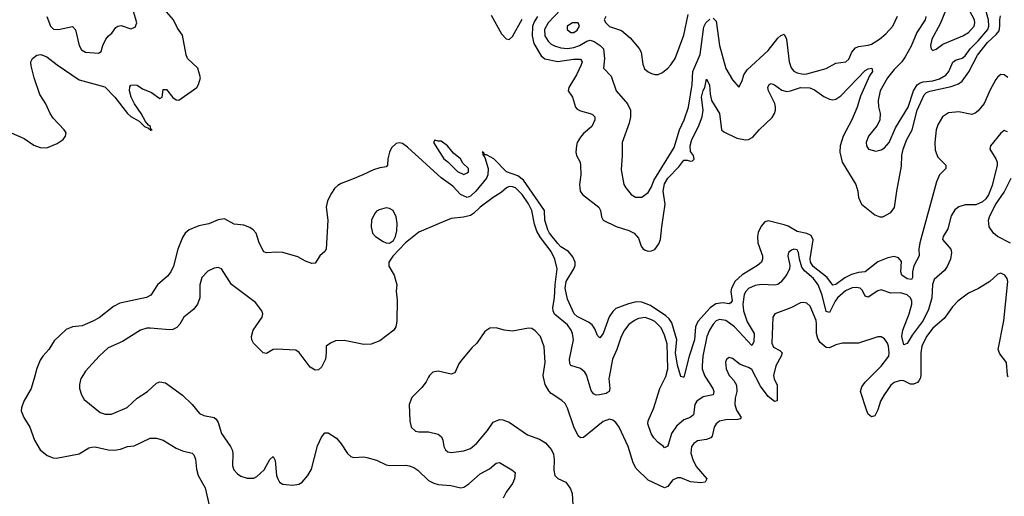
# Model space of a CAD drawing. Header units: inches. Extents: x 1839270 to 1929235, y 762242 to 910350.
# Tile 325 of 362: x 1907943 to 1914031, y 859262 to 862210. Entities that reach past the tile are written whole.
import ezdxf

# ---------------------------------------------------------------- set-up
doc = ezdxf.new("R2010")
doc.units = ezdxf.units.IN
doc.header["$MEASUREMENT"] = 0
for name, color, linetype in [('B9805', 7, 'Continuous'), ('B9806', 7, 'Continuous'), ('B9815', 7, 'Continuous'), ('B9816', 7, 'Continuous')]:
    doc.layers.add(name, color=color, linetype=linetype)

msp = doc.modelspace()

# ---------------------------------------------------------------- linework, layer by layer
at = {"layer": 'B9805', "color": 5}
for points, elevation in [([(1908034.9, 860000), (1908014.9, 859930), (1907968.8, 859850), (1907954.9, 859810), (1907953, 859790), (1907968, 859750), (1908006, 859690), (1908033.7, 859610), (1908070, 859550.4), (1908114, 859514), (1908150, 859500.3), (1908170, 859498.9), (1908310, 859525.5), (1908370, 859561.3), (1908390, 859567.1), (1908410, 859569.2), (1908490, 859550.2), (1908530, 859546.7), (1908566.1, 859553.9), (1908610, 859570.2), (1908650, 859574), (1908750, 859621.1), (1908790, 859622.7), (1908830, 859610.2), (1908910, 859560.2), (1908950, 859542.7), (1909008.8, 859528.8), (1909019, 859519), (1909030, 859491.3), (1909036.2, 859430), (1909045.8, 859390), (1909090, 859315.5), (1909117.5, 859197.5)], 540), ([(1908327.7, 860000), (1908321.7, 859990), (1908313.8, 859953.8), (1908313.7, 859930), (1908324.4, 859890), (1908342, 859862), (1908441.3, 859781.3), (1908471.2, 859771.2), (1908510, 859771.3), (1908607.5, 859812.5), (1908669.7, 859870), (1908733.3, 859910), (1908790, 859962), (1908810, 859970.3), (1908843.7, 859963.7), (1908950, 859888.7), (1909008.8, 859830), (1909054, 859774), (1909082.2, 859762.2), (1909146, 859750), (1909158.5, 859738.5), (1909170, 859718.8), (1909191.4, 859650), (1909247.4, 859570), (1909256, 859550), (1909260.2, 859530), (1909258.5, 859450), (1909267, 859427), (1909290, 859401.3), (1909310, 859387.6), (1909350, 859374.9), (1909390, 859375.5), (1909410, 859384.5), (1909454, 859426), (1909490, 859490.3), (1909510, 859508.5), (1909523.4, 859483.4), (1909530.8, 859390), (1909539, 859370), (1909550.1, 859350.1), (1909570, 859338), (1909590, 859334.7), (1909630, 859330.3), (1909670, 859338.3), (1909690, 859350.3), (1909724.5, 859390), (1909746.5, 859430), (1909785, 859575), (1909810, 859627.3), (1909830, 859654.8), (1909850, 859654), (1909901.4, 859621.4), (1909930, 859587.7), (1909970, 859526.8), (1909990, 859507.7), (1910000, 859505.4)], 560)]:
    msp.add_lwpolyline(points, dxfattribs=dict(at, elevation=elevation))
at = {"layer": 'B9806', "color": 5}
for points, elevation in [([(1907890, 861510.1), (1907970, 861476.4), (1908030, 861434.1), (1908070, 861419), (1908110, 861417.3), (1908174.7, 861445.3), (1908210.9, 861470), (1908226.2, 861490), (1908230.6, 861510.6), (1908219.1, 861530), (1908150, 861600.3), (1908131.1, 861630), (1908103.9, 861690), (1908067.9, 861747.9), (1908032.7, 861850), (1908014.4, 861925.6), (1908012.6, 861950), (1908022.8, 861970), (1908050, 861990.8), (1908074.4, 861994.4), (1908110, 861980.3), (1908175.3, 861930), (1908310, 861838), (1908470, 861794.2), (1908531.9, 861731.9), (1908609.4, 861629.4), (1908630, 861612.3), (1908682.7, 861582.7), (1908715.5, 861550), (1908739.2, 861539.2), (1908753.4, 861526.6), (1908762, 861530), (1908754, 861534), (1908751.2, 861550), (1908738.6, 861558.6), (1908721.1, 861581.1), (1908694.4, 861630), (1908653.1, 861690), (1908633.3, 861730), (1908622.6, 861770), (1908624.2, 861795.8), (1908630, 861804.9), (1908650, 861808.2), (1908670, 861804.4), (1908703.4, 861783.4), (1908759.1, 861759.1), (1908810, 861722), (1908823.7, 861730), (1908830, 861778), (1908850, 861778.4), (1908889.5, 861729.5), (1908910, 861714), (1908927.5, 861712.5), (1909037.4, 861790), (1909049.7, 861810), (1909060.5, 861850), (1909044.4, 861910), (1908980.9, 861970), (1908972, 861992), (1908950, 862113.5), (1908918.1, 862158.1), (1908895, 862210), (1908807.6, 862307.6)], 540), ([(1908110, 862230.2), (1908133.2, 862170), (1908152.4, 862152.4), (1908184, 862150), (1908270, 862168.9), (1908287.8, 862147.8), (1908310, 862050.6), (1908324.5, 862024.5), (1908350, 862010.3), (1908430, 862003.1), (1908446.2, 862013.8), (1908456.9, 862050), (1908475.8, 862090), (1908491.3, 862110), (1908513.1, 862126.9), (1908537.7, 862162.3), (1908550, 862171.1), (1908570, 862175), (1908630, 862153.4), (1908656.1, 862163.9), (1908668.2, 862191.8), (1908644.6, 862270)], 560), ([(1910000, 861224.2), (1909930, 861196.4), (1909910, 861185.4), (1909890, 861165.7), (1909870, 861137.3), (1909846.2, 861090), (1909837.1, 861050), (1909848.9, 860970), (1909837.6, 860790), (1909830, 860776), (1909798.8, 860750), (1909770, 860705.2), (1909750, 860702.7), (1909710, 860716), (1909663, 860743), (1909570, 860769.7), (1909533.1, 860773.1), (1909470, 860767.6), (1909453.6, 860773.6), (1909424.7, 860830), (1909404.7, 860890), (1909387.6, 860910), (1909365.2, 860925.2), (1909330, 860939.3), (1909270, 860946), (1909210, 860978.8), (1909170, 860973.3), (1909113, 860947), (1909050, 860934.2), (1908990, 860911.1), (1908966.4, 860890), (1908950, 860863), (1908921.7, 860790), (1908893.8, 860686.2), (1908877.6, 860650), (1908856.2, 860623.8), (1908794.3, 860570), (1908754.3, 860505.7), (1908727.7, 860492.3), (1908562.7, 860457.3), (1908524, 860436), (1908433.9, 860366.1), (1908395, 860345), (1908330, 860317.3), (1908270, 860309.8), (1908230, 860293.5), (1908157.1, 860222.9), (1908122.6, 860170), (1908086.3, 860130), (1908070, 860103.7), (1908050, 860053.2), (1908034.9, 860000)], 540), ([(1910000, 860216.4), (1909950, 860226.6), (1909896.4, 860223.6), (1909864.7, 860210), (1909838, 860190), (1909838.8, 860150), (1909833.4, 860110), (1909810, 860062), (1909790, 860044), (1909770, 860042), (1909740.1, 860060.1), (1909671.5, 860151.5), (1909650, 860166), (1909528.1, 860171.9), (1909510, 860169.4), (1909470, 860146.6), (1909449, 860150), (1909389.2, 860210), (1909379.3, 860230), (1909376, 860250), (1909386.6, 860290), (1909442.9, 860370), (1909446, 860390), (1909440.5, 860410), (1909400.9, 860460.9), (1909252.4, 860572.4), (1909190, 860669.5), (1909170, 860677.6), (1909145.9, 860674.1), (1909105.9, 860654.1), (1909070, 860615.1), (1909057.4, 860570), (1909057, 860490), (1909042, 860450), (1909020.2, 860419.8), (1908958.4, 860370), (1908933.1, 860326.9), (1908914, 860306), (1908890, 860294), (1908870, 860292.3), (1908750, 860302.3), (1908730, 860301.7), (1908690.8, 860290), (1908579.5, 860220.5), (1908490, 860180.4), (1908434, 860130), (1908350, 860037), (1908327.7, 860000)], 560)]:
    msp.add_lwpolyline(points, dxfattribs=dict(at, elevation=elevation))
at = {"layer": 'B9815', "color": 5}
for points, elevation in [([(1910471.1, 860000), (1910455.5, 859970), (1910430, 859936), (1910367.1, 859872.9), (1910350.4, 859829.6), (1910354.6, 859730), (1910364.6, 859690), (1910390, 859665.2), (1910410, 859660.7), (1910470, 859660.7), (1910530, 859646.3), (1910551.5, 859630), (1910559.6, 859610), (1910565.8, 859570), (1910575.3, 859550), (1910590, 859537.4), (1910610, 859532.6), (1910690, 859544.5), (1910730, 859558.5), (1910770, 859591.4), (1910835, 859670), (1910870, 859721.6), (1910910, 859737.4), (1910930, 859735.9), (1910970, 859720.5), (1911082.9, 859642.9), (1911156.5, 859616.5), (1911193.6, 859593.6), (1911230.7, 859550.7), (1911243, 859523), (1911248.5, 859490), (1911244.7, 859424.7), (1911251.3, 859391.3), (1911270, 859372.2), (1911320.4, 859350), (1911349.3, 859309.3), (1911359, 859279), (1911362.2, 859210)], 580), ([(1912340.1, 860000), (1912359.6, 859979.6), (1912375.9, 859950), (1912377.9, 859910), (1912366.9, 859870), (1912363.9, 859830), (1912375.8, 859795.8), (1912404, 859750), (1912397.9, 859742.1), (1912383.4, 859736.6), (1912310, 859735.8), (1912270, 859727.4), (1912250, 859710.8), (1912237.5, 859690), (1912225.4, 859634.6), (1912216.7, 859623.3), (1912190, 859613.4), (1912135, 859605), (1912110.8, 859589.2), (1912097.2, 859570), (1912093.5, 859530), (1912104.2, 859490), (1912126, 859446), (1912191.4, 859370), (1912182.4, 859350), (1912154.5, 859345.5), (1912090, 859351.8), (1912030, 859375.9), (1912010, 859377), (1911978.5, 859361.5), (1911950, 859323.6), (1911930, 859314.3), (1911830, 859361.6), (1911755.1, 859435.1), (1911735.9, 859470), (1911706.2, 859570), (1911649.8, 859689.8), (1911630, 859718), (1911610, 859732.6), (1911590, 859740.4), (1911550, 859725), (1911430, 859625.1), (1911410, 859623.5), (1911396.1, 859636.1), (1911370, 859691.6), (1911330, 859806.6), (1911315.6, 859835.6), (1911295.4, 859855.4), (1911230, 859898), (1911214.7, 859914.7), (1911193, 859953), (1911181.8, 860000)], 580), ([(1911588, 860000), (1911586.1, 859990), (1911591.5, 859930), (1911587.6, 859910), (1911570, 859899), (1911529, 859889), (1911508.2, 859888.2), (1911490, 859895.4), (1911475.8, 859915.8), (1911452.6, 860000)], 560), ([(1912183.5, 860000), (1912228, 859930), (1912235.9, 859910), (1912230.3, 859890), (1912170, 859877.2), (1912129.2, 859850), (1912117.2, 859830), (1912110, 859766), (1912089.5, 859750.5), (1912050, 859735.6), (1912004.2, 859695.8), (1911973.4, 859650), (1911950, 859573.2), (1911930, 859561.2), (1911924.5, 859570), (1911890, 859594.3), (1911864.2, 859624.2), (1911848.1, 859650), (1911827.9, 859710), (1911828.9, 859730), (1911863.8, 859810), (1911902.1, 859930), (1911936.4, 860000)], 560), ([(1912050.2, 860000), (1912050, 859999.3), (1912046, 860000)], 540), ([(1912605.9, 860000), (1912608.4, 859988.4), (1912627.4, 859950), (1912626.4, 859853.6), (1912610, 859847.8), (1912570, 859878.9), (1912523.9, 859943.9), (1912494.3, 860000)], 580), ([(1913513.3, 860000), (1913511.2, 859990), (1913503.1, 859976.9), (1913493.7, 859966.3), (1913470, 859954.9), (1913450, 859956.6), (1913410, 859977.5), (1913390, 859978.7), (1913350, 859965.2), (1913330.2, 859950), (1913287.3, 859890), (1913266, 859850), (1913250, 859797.6), (1913230, 859759.6), (1913210, 859753), (1913190, 859771.1), (1913180.6, 859790), (1913141.7, 859910), (1913150, 859939.5), (1913170, 859967.7), (1913202.5, 860000)], 580), ([(1910000, 859505.4), (1910010, 859503), (1910070, 859506.4), (1910090, 859503.1), (1910150, 859485.5), (1910210, 859456.1), (1910230, 859452.4), (1910330, 859454.7), (1910351.2, 859451.2), (1910380, 859440), (1910404.2, 859424.2), (1910470, 859359.7), (1910502.9, 859342.9), (1910530, 859336.2), (1910609, 859329), (1910670, 859314.4), (1910690, 859318.4), (1910721, 859339), (1910790, 859401.7), (1910848, 859432), (1910890, 859466.4), (1910910, 859472.2), (1910986.7, 859426.7), (1911006, 859410), (1911001.7, 859370), (1910990, 859340.7), (1910951.9, 859288.1), (1910933.4, 859250)], 560)]:
    msp.add_lwpolyline(points, dxfattribs=dict(at, elevation=elevation))
at = {"layer": 'B9816', "color": 5}
for points, elevation in [([(1913686, 862310), (1913635.1, 862184.9), (1913582.3, 862090), (1913574.6, 862050), (1913578.4, 862030), (1913590, 862019.5), (1913610, 862027.6), (1913650, 862058.8), (1913775.6, 862110), (1913810, 862131.5), (1913843.7, 862170), (1913848.5, 862190), (1913846.4, 862210), (1913803.9, 862290)], 580), ([(1910858.3, 862238.3), (1910923, 862123), (1910950, 862092.2), (1910970, 862087.2), (1910990, 862106.5), (1911050, 862213.4)], 540), ([(1911144.6, 862230), (1911123.1, 862196.9), (1911112.8, 862167.2), (1911111.2, 862110), (1911122.6, 862062.6), (1911166.6, 861986.6), (1911190, 861967.3), (1911270, 861951.7), (1911367, 861967), (1911410, 861967), (1911420.2, 861950), (1911415.7, 861930), (1911386.4, 861870), (1911337.7, 861790), (1911333.4, 861770), (1911362, 861730), (1911380.2, 861670), (1911390, 861657.4), (1911410, 861645.6), (1911470.9, 861630.9), (1911483.9, 861623.9), (1911498.7, 861610), (1911498.9, 861590), (1911480.3, 861550), (1911430, 861506.9), (1911410, 861483), (1911390.2, 861450), (1911384.9, 861430), (1911380.9, 861390), (1911386, 861370), (1911407.6, 861330), (1911410.2, 861310.2), (1911411.9, 861250), (1911403.6, 861190), (1911409, 861150), (1911422.6, 861130), (1911523.2, 861050), (1911533.4, 861030), (1911540.7, 860990), (1911550.4, 860970), (1911631.5, 860931.5), (1911710, 860905.5), (1911742.3, 860890), (1911770, 860858.7), (1911786.2, 860810), (1911795.9, 860795.9), (1911810, 860783.8), (1911830, 860778.3), (1911850, 860780.1), (1911870.7, 860789.3), (1911895.8, 860824.2), (1911905.8, 860850), (1911913, 860930), (1911935, 861070), (1911921.4, 861150), (1911930, 861194.1), (1911951.3, 861230), (1912019, 861301), (1912050, 861340.8), (1912070, 861341.6), (1912090, 861334.8), (1912103.1, 861336.9), (1912113.2, 861346.8), (1912109, 861370), (1912090, 861394), (1912088.3, 861430), (1912099.5, 861470), (1912139.4, 861550), (1912163, 861610), (1912168.5, 861650), (1912159.6, 861730), (1912170, 861771.5), (1912179.5, 861790), (1912190, 861842.4), (1912207.8, 861807.8), (1912211.4, 861750), (1912220.3, 861710), (1912269.1, 861630), (1912282.5, 861530), (1912297.3, 861517.3), (1912377.4, 861477.4), (1912430, 861466.9), (1912450, 861468.6), (1912476.6, 861483.4), (1912515.8, 861530), (1912595.7, 861604.3), (1912610.3, 861629.7), (1912616.9, 861650), (1912617.3, 861670), (1912611.3, 861691.3), (1912572.5, 861770), (1912569.2, 861790.8), (1912578, 861810), (1912590, 861815.2), (1912610, 861808), (1912654.5, 861774.5), (1912685.8, 861765.8), (1912710, 861769.6), (1912769.9, 861790.1), (1912829.3, 861789.3), (1912856.6, 861776.6), (1912916, 861736), (1912950, 861718.6), (1912970, 861715.1), (1912990, 861718.8), (1913020.4, 861739.6), (1913170, 861896.2), (1913190, 861907), (1913211.3, 861910), (1913216, 861890), (1913198, 861862), (1913142.2, 861737.8), (1913120.6, 861670), (1913087.6, 861590), (1913034.2, 861490), (1913015.5, 861430), (1913014.5, 861390), (1913029, 861330), (1913114, 861190), (1913125.3, 861150), (1913130.1, 861110), (1913147.8, 861070), (1913230, 861003.4), (1913261.6, 860990), (1913280.9, 860990), (1913330, 861016.8), (1913351.1, 861048.9), (1913365.5, 861150), (1913395.5, 861304.5), (1913398.4, 861370), (1913405.3, 861410), (1913428.8, 861470), (1913462.3, 861530), (1913491.4, 861650), (1913535, 861745), (1913550, 861759.3), (1913570, 861767.5), (1913702.3, 861797.7), (1913747.2, 861812.8), (1913769.8, 861830), (1913811.9, 861888.1), (1913864.7, 861990), (1913928.1, 862070), (1913980.9, 862119.1), (1913998.3, 862141.7), (1914004.3, 862170), (1914002.6, 862210), (1914006.5, 862233.5)], 540), ([(1911290, 862273.3), (1911210.1, 862190), (1911188, 862150), (1911190.5, 862110.5), (1911210, 862077.4), (1911230, 862059.2), (1911250, 862048.1), (1911290, 862035.5), (1911330, 862032.4), (1911370, 862037.9), (1911403.9, 862050), (1911450, 862077.4), (1911470, 862082.7), (1911495, 862075), (1911532.7, 862050), (1911551.8, 862030), (1911559.8, 861970), (1911552.2, 861910), (1911600.8, 861860.8), (1911631.8, 861770), (1911700.2, 861690), (1911720.2, 861650), (1911718.9, 861610), (1911711, 861570), (1911669, 861450), (1911668.9, 861370), (1911662.3, 861282.3), (1911679.3, 861190), (1911690.3, 861170.3), (1911724.9, 861130), (1911750, 861113.4), (1911790, 861113.4), (1911830, 861140.5), (1911850, 861176.3), (1911863.4, 861216.6), (1911990, 861418.7), (1912023.2, 861530), (1912051.2, 861590), (1912079.1, 861670), (1912100.4, 861810), (1912106.1, 861890), (1912150, 861995.8), (1912173.9, 862166.1), (1912185.3, 862190), (1912210, 862212.6)], 560), ([(1911566.7, 862230), (1911557.6, 862210), (1911566.7, 862190), (1911590, 862168), (1911663.2, 862143.2), (1911717.4, 862097.4), (1911772.6, 862032.6), (1911784.7, 862010), (1911795.9, 861935.9), (1911807.1, 861907.1), (1911830, 861887.4), (1911850, 861878), (1911870, 861872), (1911890, 861872.2), (1911916.6, 861883.4), (1911950, 861910.4), (1911970, 861930.4), (1911996.4, 861970), (1912050, 862114), (1912077.3, 862242.7)], 580), ([(1912230, 862220.3), (1912250, 862200.7), (1912270, 862050.6), (1912310, 861907.3), (1912350, 861837.3), (1912390, 861792), (1912410, 861831.3), (1912421.3, 861870), (1912440.7, 861899.3), (1912570, 862020.6), (1912630, 862095.6), (1912650, 862112.9), (1912670, 862121.6), (1912683.8, 862090), (1912700.1, 861950), (1912713, 861913), (1912730, 861892.4), (1912750, 861881), (1912790, 861872.5), (1912810, 861874.6), (1912930, 861907.6), (1912990, 861940.9), (1913050.7, 861949.3), (1913070, 861966), (1913087.8, 862010), (1913110, 862035.8), (1913130, 862045.4), (1913190, 862052.9), (1913210, 862059.8), (1913258.5, 862090), (1913298.2, 862121.8), (1913340.8, 862170), (1913370, 862232.4)], 560), ([(1913546, 862230), (1913540.7, 862210), (1913491, 862130), (1913454.3, 862045.7), (1913418.6, 861981.4), (1913396.6, 861950), (1913350, 861902.8), (1913308.4, 861850), (1913263, 861770), (1913250.2, 861710), (1913252.2, 861672.2), (1913263.6, 861630), (1913262.3, 861590), (1913244.2, 861555.8), (1913192.2, 861490), (1913176.4, 861450), (1913178, 861430), (1913190.4, 861410.4), (1913236.1, 861396.1), (1913270, 861404.6), (1913290, 861417.4), (1913319.3, 861450), (1913359, 861541), (1913437, 861670), (1913469.4, 861770), (1913493.1, 861806.9), (1913510, 861819.2), (1913530, 861826.1), (1913590, 861832.6), (1913630, 861843.8), (1913670, 861867), (1913688.7, 861890), (1913713.1, 861946.9), (1913730, 861959.8), (1913770, 861971.9), (1913790, 861987.5), (1913819.2, 862030), (1913870, 862080.3), (1913929.1, 862150), (1913935.4, 862170), (1913933.7, 862210), (1913911.5, 862290)], 560), ([(1914052.4, 861852.4), (1914030, 861868.5), (1914010, 861871.2), (1913990, 861857.8), (1913978.9, 861841.1), (1913944.1, 861775.9), (1913907.5, 861692.5), (1913870, 861646.3), (1913850, 861631.2), (1913830, 861624.7), (1913750, 861640.4), (1913686.6, 861633.4), (1913649.7, 861610.3), (1913620.3, 861559.7), (1913610.6, 861530), (1913600.6, 861450), (1913604.1, 861404.1), (1913620.7, 861360.7), (1913668.8, 861310), (1913670.4, 861290), (1913630, 861249.7), (1913611.7, 861208.3), (1913509.2, 860830), (1913503.1, 860790), (1913504.2, 860750), (1913471.7, 860688.3), (1913464.1, 860650), (1913463.4, 860616.6), (1913456.3, 860603.7), (1913430, 860608.4), (1913398, 860630), (1913390.4, 860650), (1913394.5, 860714.5), (1913377.1, 860737.1), (1913350, 860744.5), (1913310, 860736.3), (1913250, 860711.7), (1913170, 860651.2), (1913130, 860646.7), (1913086, 860634), (1913045.7, 860614.3), (1912990, 860571.9), (1912970, 860567.4), (1912934.8, 860614.8), (1912850, 860684.6), (1912833.4, 860710), (1912829.7, 860730.3), (1912848.6, 860848.6), (1912836.1, 860876.1), (1912810, 860887.4), (1912750, 860899.7), (1912693.7, 860933.7), (1912670, 860941.7), (1912570, 860965.6), (1912550, 860959.7), (1912527.6, 860932.4), (1912510, 860894), (1912505.1, 860870), (1912507.1, 860830), (1912536.8, 860750), (1912536.9, 860730), (1912529.4, 860710.6), (1912506, 860690), (1912410, 860633), (1912367, 860593), (1912343.3, 860550), (1912341.1, 860530), (1912348.8, 860471.2), (1912340.8, 860459.2), (1912330, 860452.2), (1912290, 860459.9), (1912247.6, 860452.4), (1912213, 860427), (1912135.7, 860344.3), (1912122.3, 860310), (1912115.8, 860230), (1912082, 860130), (1912050.2, 860000)], 540), ([(1914050, 861517.2), (1914030, 861525.2), (1914010, 861509.2), (1913946, 861430), (1913941.6, 861410), (1913978.4, 861350), (1913986.4, 861330), (1913986.7, 861310), (1913955.6, 861184.4), (1913932.9, 861127.1), (1913917.7, 861102.3), (1913896.7, 861083.3), (1913854.4, 861065.6), (1913790, 861064.2), (1913750, 861053.6), (1913725.4, 861034.6), (1913702.5, 860997.5), (1913682.6, 860917.4), (1913653.4, 860870), (1913648.2, 860850), (1913699.5, 860790), (1913704.6, 860770), (1913697.4, 860730), (1913677.2, 860682.8), (1913661.6, 860658.4), (1913596.7, 860603.3), (1913587.8, 860572.2), (1913582.7, 860490), (1913562.8, 860417.2), (1913529.7, 860350), (1913460.8, 860259.2), (1913430, 860207.1), (1913410, 860199.7), (1913397.8, 860250), (1913403.1, 860290), (1913443.4, 860390), (1913458.3, 860450), (1913458.5, 860470), (1913451.1, 860490), (1913430, 860508.3), (1913390, 860520.2), (1913330, 860518.5), (1913270, 860539.2), (1913250, 860534), (1913190, 860494.8), (1913170, 860499.7), (1913154.6, 860534.6), (1913138.9, 860550), (1913114.8, 860554.8), (1913090, 860552.1), (1913050, 860534.1), (1913000.3, 860490), (1912985.4, 860470), (1912950, 860399.8), (1912930, 860406), (1912905.4, 860505.4), (1912880.9, 860570), (1912851.9, 860610), (1912796.1, 860656.1), (1912779.4, 860679.4), (1912764, 860730), (1912758.8, 860770), (1912750, 860787.6), (1912730, 860790.9), (1912714.4, 860785.6), (1912696.4, 860770), (1912692, 860750), (1912704.5, 860690), (1912702.6, 860670), (1912686.1, 860633.9), (1912650, 860586.2), (1912630, 860571.8), (1912611.5, 860568.5), (1912530, 860571.6), (1912490, 860566.6), (1912450, 860546.6), (1912433.4, 860530), (1912422.5, 860510), (1912413.5, 860450), (1912418.5, 860410), (1912442, 860342), (1912483.5, 860270), (1912482.8, 860217.2), (1912470, 860195.4), (1912362.3, 860310), (1912310, 860349.9), (1912270, 860355.4), (1912250, 860347.5), (1912230, 860327), (1912207.5, 860290), (1912192, 860250), (1912167, 860130), (1912162.4, 860070), (1912163.8, 860050), (1912177.1, 860010), (1912183.5, 860000)], 560), ([(1912046, 860000), (1912030, 860002.7), (1912010, 860074), (1911998.3, 860150), (1912006.9, 860230), (1911975.4, 860335.4), (1911959.4, 860359.4), (1911938.4, 860378.4), (1911842.6, 860442.6), (1911790, 860463.9), (1911755.8, 860464.2), (1911706.6, 860453.4), (1911630, 860423.4), (1911610, 860404.9), (1911587.1, 860372.9), (1911550, 860269.6), (1911530, 860242), (1911516.6, 860256.6), (1911498.7, 860298.7), (1911482.4, 860322.4), (1911459.5, 860339.5), (1911390, 860374), (1911371.5, 860390), (1911330, 860482.3), (1911315.4, 860550), (1911321.5, 860590), (1911370.3, 860669.7), (1911377.5, 860690), (1911376.9, 860710), (1911363.5, 860743.5), (1911336.6, 860776.6), (1911290, 860805.9), (1911270, 860825.3), (1911218.5, 860890), (1911208, 860910), (1911189.6, 860970), (1911187.7, 861030), (1911057.9, 861217.9), (1911023.5, 861243.5), (1910952.3, 861270), (1910874.8, 861350), (1910830, 861375.1), (1910814.6, 861374.6), (1910814.6, 861385.4), (1910806.4, 861393.6), (1910802, 861390), (1910806.4, 861386.4), (1910806.4, 861373.6), (1910818.4, 861358.4), (1910838.7, 861290), (1910837, 861250), (1910830.4, 861230.4), (1910763.8, 861150), (1910730, 861119.6), (1910710, 861109.8), (1910668.5, 861130), (1910621.1, 861181.1), (1910550, 861231.6), (1910341.7, 861421.7), (1910310, 861444), (1910290, 861448.4), (1910270, 861444.7), (1910242.3, 861417.7), (1910228.9, 861390), (1910218.5, 861350), (1910218, 861310), (1910210, 861299.3), (1910170, 861293.6), (1910130, 861281.3), (1910064.9, 861250), (1910000, 861224.2)], 540), ([(1914070, 860828.7), (1913989.6, 860870), (1913965.1, 860890), (1913937.4, 860930), (1913933, 860970), (1913942, 860998), (1913978, 861070), (1914030, 861142.6), (1914073.2, 861230)], 560), ([(1911452.6, 860000), (1911450, 860009.6), (1911437.6, 860030), (1911410, 860052.8), (1911350.9, 860070.9), (1911343.7, 860083.7), (1911342.6, 860110), (1911366.3, 860230), (1911361.8, 860270), (1911353.4, 860290), (1911330, 860322.3), (1911250, 860389.8), (1911240.8, 860410), (1911239, 860430), (1911250.3, 860489.7), (1911253.8, 860570), (1911265.6, 860670), (1911252.1, 860730), (1911230, 860777.4), (1911163.5, 860863.5), (1911141.3, 860901.3), (1911125.8, 860945.8), (1911110.7, 861030), (1911090, 861071.4), (1911050, 861129.8), (1911009.6, 861170), (1910990, 861177.4), (1910970, 861177.7), (1910953.4, 861170), (1910919.1, 861140.9), (1910870, 861110.4), (1910790, 861050.8), (1910750, 861012.5), (1910730, 860999.6), (1910687.8, 860987.8), (1910610, 860979.7), (1910537.3, 860950), (1910410, 860895.6), (1910329.4, 860830.6), (1910250, 860746.9), (1910226, 860710), (1910225.4, 860685.4), (1910257.6, 860630), (1910275.5, 860570), (1910271, 860531), (1910276.3, 860476.3), (1910274, 860346), (1910268.2, 860310), (1910257.1, 860290), (1910170, 860224.4), (1910115.8, 860204.2), (1910070, 860202.2), (1910000, 860216.4)], 560), ([(1914055.6, 860000), (1914050.8, 860010.8), (1914045.4, 860090), (1914003.8, 860143.8), (1913992.5, 860170), (1914027.8, 860347.8), (1914053.5, 860590), (1914049.6, 860610), (1914033.3, 860630), (1914010, 860642), (1913990, 860636), (1913942, 860590), (1913872.1, 860547.9), (1913810, 860518), (1913744.6, 860470), (1913710, 860434), (1913658.8, 860361.2), (1913590, 860301.7), (1913549.6, 860250), (1913522, 860190), (1913514.3, 860150), (1913515.5, 860010), (1913513.3, 860000)], 580), ([(1913202.5, 860000), (1913270, 860067.1), (1913316.1, 860130), (1913319.9, 860150), (1913314.6, 860190), (1913308.4, 860210), (1913290, 860236.9), (1913270, 860248), (1913250, 860248.2), (1913130.2, 860209.8), (1913030, 860209.8), (1912990, 860199.3), (1912950, 860180.2), (1912930, 860183.2), (1912893.4, 860213.4), (1912877.8, 860237.8), (1912869.9, 860270), (1912870.8, 860330), (1912866.9, 860350), (1912830, 860438.5), (1912810, 860457.4), (1912790, 860461.1), (1912770, 860458), (1912711.3, 860428.7), (1912613, 860390), (1912600.2, 860370), (1912593.4, 860210), (1912604.3, 860184.3), (1912643.4, 860163.4), (1912656.9, 860150), (1912652.1, 860130), (1912618, 860070), (1912603.8, 860010), (1912605.9, 860000)], 580), ([(1911936.4, 860000), (1911937.6, 860002.4), (1911949.9, 860050.1), (1911945.7, 860205.7), (1911930, 860259.3), (1911910, 860304.2), (1911870, 860342.5), (1911850, 860354.5), (1911810, 860367.9), (1911770, 860362.9), (1911743.6, 860350), (1911710, 860324.5), (1911682.6, 860290), (1911662.3, 860250), (1911635.9, 860170), (1911608.5, 860111.5), (1911588, 860000)], 560), ([(1911181.8, 860000), (1911179.4, 860010), (1911192.9, 860090), (1911186.3, 860186.3), (1911162.3, 860250), (1911130, 860286.6), (1911110, 860299.6), (1911090, 860302.9), (1910990, 860283.6), (1910938, 860290), (1910890, 860305.2), (1910850, 860302), (1910818.8, 860281.2), (1910770, 860209.2), (1910739.1, 860180.9), (1910675.8, 860104.2), (1910659.2, 860080.8), (1910634.3, 860025.7), (1910610, 860018), (1910530, 860036.8), (1910497.3, 860030), (1910476.3, 860010), (1910471.1, 860000)], 580), ([(1912494.3, 860000), (1912470, 860046.2), (1912450, 860058.8), (1912397.8, 860077.8), (1912350, 860115.1), (1912330, 860120.9), (1912322.8, 860117.2), (1912312.5, 860107.5), (1912307.5, 860092.5), (1912310.3, 860050), (1912330, 860010.5), (1912340.1, 860000)], 580)]:
    msp.add_lwpolyline(points, dxfattribs=dict(at, elevation=elevation))
for points, elevation in [([(1911396, 862190), (1911361, 862190), (1911327.4, 862170), (1911327.4, 862150), (1911350, 862130.3), (1911370, 862131.7), (1911390, 862145.8), (1911404.7, 862170)], 580), ([(1910510, 861466), (1910502, 861450), (1910564.7, 861350), (1910591.1, 861331.1), (1910650, 861272), (1910690, 861252), (1910710, 861262), (1910718, 861270), (1910718, 861290), (1910683.1, 861323.1), (1910668, 861350), (1910625.2, 861385.2), (1910588, 861430), (1910550, 861458), (1910530, 861458)], 540), ([(1910210, 861045.7), (1910166, 861034), (1910150, 861025), (1910136.1, 861010), (1910118.7, 860970), (1910115.8, 860930), (1910125.5, 860890), (1910143.6, 860870), (1910190, 860838.9), (1910210, 860830.2), (1910230, 860828), (1910255.1, 860844.9), (1910267.1, 860870), (1910274.8, 860905.2), (1910277.4, 860950), (1910271, 860991), (1910252.7, 861030), (1910230, 861043.4)], 560)]:
    msp.add_lwpolyline(points, close=True, dxfattribs=dict(at, elevation=elevation))

doc.saveas('drawing.dxf')
